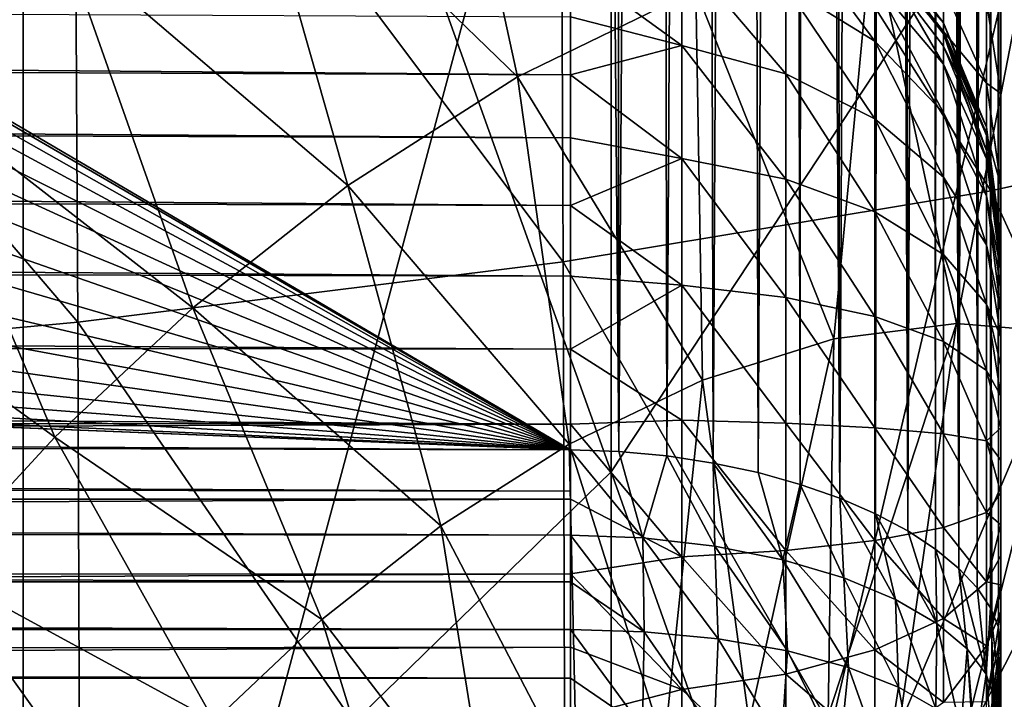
# Model space of a CAD drawing. Header units: metres. Extents: x -22 to 72, y -222 to 22.
# Tile 365 of 410: x 67.922 to 68.602, y 0.951 to 1.42. Entities that reach past the tile are written whole.
import ezdxf

# ---------------------------------------------------------------- set-up
doc = ezdxf.new("R2010")
doc.units = ezdxf.units.M
doc.layers.add('solid_509499_SW0002_01', color=7, linetype='CONTINUOUS')

msp = doc.modelspace()

# ---------------------------------------------------------------- linework, layer by layer
at = {"layer": 'solid_509499_SW0002_01'}
for points in [[(68.599998, 5.87431, 66.88163), (68.599998, 5.394902, 66.545944), (68.599998, -3.2108, 65.314484)], [(68.599998, 3.621717, 70.098663), (68.599998, 5.87431, 66.88163), (68.599998, -3.2108, 65.314484)], [(68.599998, 5.394902, 66.545944), (68.599998, 4.915507, 66.210266), (68.599998, -3.2108, 65.314484)], [(62.534492, 4.509452, 64.52166), (68.30262, 1.123014, 62.211899), (68.30262, 5.054944, 64.965065)], [(68.336067, 1.121883, 62.213749), (68.30262, 5.054944, 64.965065), (68.30262, 1.123014, 62.211899)], [(68.336067, 1.121883, 62.213749), (68.332268, 5.053859, 64.966415), (68.30262, 5.054944, 64.965065)], [(68.336067, 1.121883, 62.213749), (68.362122, 5.050897, 64.970154), (68.332268, 5.053859, 64.966415)], [(68.336067, 1.121883, 62.213749), (68.36911, 1.11879, 62.218777), (68.362122, 5.050897, 64.970154)], [(68.36911, 1.11879, 62.218777), (68.39209, 5.045963, 64.976448), (68.362122, 5.050897, 64.970154)], [(68.36911, 1.11879, 62.218777), (68.401283, 1.113857, 62.226974), (68.39209, 5.045963, 64.976448)], [(68.401283, 1.113857, 62.226974), (68.42205, 5.038548, 64.985252), (68.39209, 5.045963, 64.976448)], [(68.401283, 1.113857, 62.226974), (68.432167, 1.107256, 62.238308), (68.42205, 5.038548, 64.985252)], [(68.432167, 1.107256, 62.238308), (68.451752, 5.028651, 64.996948), (68.42205, 5.038548, 64.985252)], [(68.432167, 1.107256, 62.238308), (68.461388, 1.099069, 62.252628), (68.451752, 5.028651, 64.996948)], [(68.461388, 1.099069, 62.252628), (68.463127, 5.024108, 65.002335), (68.451752, 5.028651, 64.996948)], [(68.461388, 1.099069, 62.252628), (68.488571, 1.089526, 62.269833), (68.463127, 5.024108, 65.002335)], [(68.488571, 1.089526, 62.269833), (68.480377, 5.016242, 65.011543), (68.463127, 5.024108, 65.002335)], [(68.488571, 1.089526, 62.269833), (68.506874, 5.001193, 65.028419), (68.480377, 5.016242, 65.011543)], [(68.488571, 1.089526, 62.269833), (68.51339, 1.078756, 62.289711), (68.506874, 5.001193, 65.028419)], [(68.51339, 1.078756, 62.289711), (68.519173, 4.992923, 65.037781), (68.506874, 5.001193, 65.028419)], [(68.51339, 1.078756, 62.289711), (68.535553, 1.066936, 62.31205), (68.519173, 4.992923, 65.037781)], [(68.535553, 1.066936, 62.31205), (68.530655, 4.984185, 65.047554), (68.519173, 4.992923, 65.037781)], [(68.535553, 1.066936, 62.31205), (68.5513, 4.964935, 65.06823), (68.530655, 4.984185, 65.047554)], [(68.535553, 1.066936, 62.31205), (68.554779, 1.054329, 62.33667), (68.5513, 4.964935, 65.06823)], [(68.554779, 1.054329, 62.33667), (68.556358, 4.959379, 65.074142), (68.5513, 4.964935, 65.06823)], [(68.554779, 1.054329, 62.33667), (68.570831, 1.041082, 62.363232), (68.556358, 4.959379, 65.074142)], [(68.570831, 1.041082, 62.363232), (68.568581, 4.943958, 65.090393), (68.556358, 4.959379, 65.074142)], [(68.570831, 1.041082, 62.363232), (68.581154, 4.923459, 65.11145), (68.568581, 4.943958, 65.090393)], [(68.570831, 1.041082, 62.363232), (68.583496, 1.027603, 62.391499), (68.581154, 4.923459, 65.11145)], [(68.583496, 1.027603, 62.391499), (68.582237, 4.921351, 65.113594), (68.581154, 4.923459, 65.11145)], [(68.583496, 1.027603, 62.391499), (68.592094, 4.897453, 65.137497), (68.582237, 4.921351, 65.113594)], [(68.599998, 4.915507, 66.210266), (68.599998, 0.000595, 62.76881), (68.599998, -3.2108, 65.314484)], [(68.599998, 4.915507, 66.210266), (68.599998, 4.821172, 66.129623), (68.599998, 0.000595, 62.76881)], [(68.583496, 1.027603, 62.391499), (68.592636, 1.013904, 62.421055), (68.592094, 4.897453, 65.137497)], [(68.592636, 1.013904, 62.421055), (68.595398, 4.885719, 65.148895), (68.592094, 4.897453, 65.137497)], [(68.592636, 1.013904, 62.421055), (68.59816, 1.000411, 62.451752), (68.595398, 4.885719, 65.148895)], [(68.59816, 1.000411, 62.451752), (68.598038, 4.872335, 65.161568), (68.595398, 4.885719, 65.148895)], [(68.598038, 4.872335, 65.161568), (68.599998, 0.987415, 62.48317), (68.599998, 2.916912, 63.834217)], [(68.59816, 1.000411, 62.451752), (68.599998, 0.987415, 62.48317), (68.598038, 4.872335, 65.161568)], [(68.599998, 4.84641, 65.185265), (68.599998, 2.916912, 63.834217), (68.599998, 0.94282, 62.546856)], [(68.599998, 4.801815, 65.248955), (68.599998, 4.84641, 65.185265), (68.599998, 0.94282, 62.546856)], [(68.599998, 4.821172, 66.129623), (68.599998, 0.108633, 62.829872), (68.599998, 0.000595, 62.76881)], [(68.599998, 4.821172, 66.129623), (68.599998, 4.742628, 66.030205), (68.599998, 0.108633, 62.829872)], [(68.599998, 4.801815, 65.248955), (68.599998, 0.94282, 62.546856), (68.599998, 0.898234, 62.610531)], [(68.599998, 4.757229, 65.31263), (68.599998, 4.801815, 65.248955), (68.599998, 0.898234, 62.610531)], [(68.599998, 4.757229, 65.31263), (68.599998, 0.898234, 62.610531), (68.599998, 0.81759, 62.704868)], [(68.599998, 4.696169, 65.42067), (68.599998, 4.757229, 65.31263), (68.599998, 0.81759, 62.704868)], [(68.599998, 4.742628, 66.030205), (68.599998, 0.228916, 62.869675), (68.599998, 0.108633, 62.829872)], [(68.599998, 4.742628, 66.030205), (68.599998, 4.684729, 65.916512), (68.599998, 0.228916, 62.869675)], [(68.599998, 4.696169, 65.42067), (68.599998, 0.81759, 62.704868), (68.599998, 0.718169, 62.783409)], [(68.599998, 4.656365, 65.540947), (68.599998, 4.696169, 65.42067), (68.599998, 0.718169, 62.783409)], [(68.599998, 4.684729, 65.916512), (68.599998, 0.355553, 62.885201), (68.599998, 0.228916, 62.869675)], [(68.599998, 4.684729, 65.916512), (68.599998, 4.65046, 65.79422), (68.599998, 0.355553, 62.885201)], [(68.599998, 4.640839, 65.667587), (68.599998, 4.656365, 65.540947), (68.599998, 0.718169, 62.783409)], [(68.599998, 4.65046, 65.79422), (68.599998, 0.482189, 62.87558), (68.599998, 0.355553, 62.885201)], [(68.599998, 4.65046, 65.79422), (68.599998, 4.640839, 65.667587), (68.599998, 0.482189, 62.87558)], [(68.599998, 4.640839, 65.667587), (68.599998, 0.604478, 62.841312), (68.599998, 0.482189, 62.87558)], [(68.599998, 4.640839, 65.667587), (68.599998, 0.718169, 62.783409), (68.599998, 0.604478, 62.841312)], [(62.534492, 4.509452, 64.52166), (62.784794, 4.333081, 64.400826), (68.30262, 1.123014, 62.211899)], [(62.784794, 4.333081, 64.400826), (62.999043, 4.126524, 64.258476), (68.30262, 1.123014, 62.211899)], [(62.999043, 4.126524, 64.258476), (63.171059, 3.89571, 64.098694), (68.30262, 1.123014, 62.211899)], [(63.171059, 3.89571, 64.098694), (63.29726, 3.645509, 63.924843), (68.30262, 1.123014, 62.211899)], [(63.29726, 3.645509, 63.924843), (63.374142, 3.38277, 63.741692), (68.30262, 1.123014, 62.211899)], [(68.58989, 1.432392, 73.359978), (68.599998, 3.621717, 70.098663), (68.599998, 1.369134, 73.315689)], [(68.599998, 3.621717, 70.098663), (68.599998, -3.2108, 65.314484), (68.599998, -5.463383, 68.531509)], [(68.599998, 1.369134, 73.315689), (68.599998, 3.621717, 70.098663), (68.599998, -5.463383, 68.531509)], [(63.374142, 3.38277, 63.741692), (63.400002, 3.113519, 63.553432), (68.30262, 1.123014, 62.211899)], [(53.5, 3.181653, 88.757576), (53.5, 1.308149, 88.959213), (68.895454, 1.934876, 88.910675)], [(63.400002, 3.113519, 63.553432), (63.374142, 2.844527, 63.364807), (68.30262, 1.123014, 62.211899)], [(68.599998, 2.916912, 63.834217), (68.599998, 0.987415, 62.48317), (68.599998, 0.94282, 62.546856)], [(63.374142, 2.844527, 63.364807), (63.29726, 2.582557, 63.180557), (68.30262, 1.123014, 62.211899)], [(63.29726, 2.582557, 63.180557), (63.171059, 2.33362, 63.004906), (68.30262, 1.123014, 62.211899)], [(67.92469, 2.24157, 85.229965), (68.330727, 2.56123, 84.694359), (68.330727, 1.107767, 84.853317)], [(68.330727, 1.107767, 84.853317), (68.330727, 2.56123, 84.694359), (68.67218, 1.625221, 84.275864)], [(53.5, 2.455286, 47.144028), (68.893753, 2.459052, 47.14447), (68.894379, 0.579767, 47.008003)], [(53.5, 0.575886, 47.007896), (53.5, 2.455286, 47.144028), (68.894379, 0.579767, 47.008003)], [(63.171059, 2.33362, 63.004906), (62.999043, 2.104528, 62.842659), (68.30262, 1.123014, 62.211899)], [(67.460587, 1.836787, 85.710472), (67.92469, 2.24157, 85.229965), (67.92469, 0.712452, 85.36055)], [(67.92469, 0.712452, 85.36055), (67.92469, 2.24157, 85.229965), (68.330727, 1.107767, 84.853317)], [(62.999043, 2.104528, 62.842659), (62.784794, 1.900115, 62.697247), (68.30262, 1.123014, 62.211899)], [(68.59095, 1.855753, 57.732529), (68.840973, 1.948417, 57.40324), (68.842651, 1.35724, 57.269413)], [(53.5, 1.308149, 88.959213), (68.894646, 0.115882, 88.99968), (68.895454, 1.934876, 88.910675)], [(62.784794, 1.900115, 62.697247), (62.534492, 1.72625, 62.572838), (68.30262, 1.123014, 62.211899)], [(67.92469, 1.852451, 50.946541), (67.460587, 1.898919, 50.518757), (67.460587, 0.295548, 50.418407)], [(67.92469, 0.288315, 50.848644), (67.92469, 1.852451, 50.946541), (67.460587, 0.295548, 50.418407)], [(68.330727, 1.800023, 51.429176), (67.92469, 1.852451, 50.946541), (67.92469, 0.288315, 50.848644)], [(68.295227, 1.773554, 58.024624), (68.59095, 1.855753, 57.732529), (68.592987, 1.301982, 57.607265)], [(68.592987, 1.301982, 57.607265), (68.59095, 1.855753, 57.732529), (68.842651, 1.35724, 57.269413)], [(67.460587, 0.231203, 85.803963), (67.460587, 1.836787, 85.710472), (67.92469, 0.712452, 85.36055)], [(68.330727, 0.280156, 51.334053), (68.330727, 1.800023, 51.429176), (67.92469, 0.288315, 50.848644)], [(68.67218, 1.742477, 51.958942), (68.330727, 1.800023, 51.429176), (68.330727, 0.280156, 51.334053)], [(67.959694, 1.703462, 58.273697), (68.295227, 1.773554, 58.024624), (68.297585, 1.252953, 57.907032)], [(68.297585, 1.252953, 57.907032), (68.295227, 1.773554, 58.024624), (68.592987, 1.301982, 57.607265)], [(68.67218, 0.271199, 51.866859), (68.67218, 1.742477, 51.958942), (68.330727, 0.280156, 51.334053)], [(62.534492, 1.72625, 62.572838), (62.253242, 1.586474, 62.47197), (68.30262, 1.123014, 62.211899)], [(67.591064, 1.646874, 58.474789), (67.959694, 1.703462, 58.273697), (67.962334, 1.211131, 58.162743)], [(67.962334, 1.211131, 58.162743), (67.959694, 1.703462, 58.273697), (68.297585, 1.252953, 57.907032)], [(67.593925, 1.177349, 58.369286), (67.591064, 1.646874, 58.474789), (67.962334, 1.211131, 58.162743)], [(68.074638, 1.566145, 77.089859), (68.26609, 1.380612, 77.30806), (68.207642, 1.649639, 77.178986)], [(68.389183, 1.440905, 77.408134), (68.207642, 1.649639, 77.178986), (68.26609, 1.380612, 77.30806)], [(68.330727, 1.107767, 84.853317), (68.67218, 1.625221, 84.275864), (68.67218, 0.145148, 84.356163)], [(62.253242, 1.586474, 62.47197), (61.949062, 1.484791, 62.39753), (68.30262, 1.123014, 62.211899)], [(68.074638, 1.566145, 77.089859), (67.952904, 1.473074, 77.023064), (68.148911, 1.305628, 77.230103)], [(68.074638, 1.566145, 77.089859), (68.148911, 1.305628, 77.230103), (68.26609, 1.380612, 77.30806)], [(67.952904, 1.473074, 77.023064), (67.799927, 1.555569, 76.908577), (67.843643, 1.375187, 76.975143)], [(68.624962, 1.497868, 77.662529), (68.511009, 1.481066, 77.527603), (68.569244, 1.210172, 77.744415)], [(68.624962, 1.497868, 77.662529), (68.569244, 1.210172, 77.744415), (68.645111, 1.204098, 77.855675)], [(61.949062, 1.484791, 62.39753), (61.628456, 1.423336, 62.351082), (68.30262, 1.123014, 62.211899)], [(68.451309, 1.488851, 74.021362), (68.512947, 1.445611, 74.001144), (68.512947, 1.405241, 74.067902)], [(68.451309, 1.443227, 74.096802), (68.451309, 1.488851, 74.021362), (68.512947, 1.405241, 74.067902)], [(68.30262, 1.382102, 74.213509), (55.599979, 1.433463, 74.31295), (55.599979, 1.481276, 74.276306)], [(68.30262, 1.422238, 74.180504), (68.30262, 1.382102, 74.213509), (55.599979, 1.481276, 74.276306)], [(68.511009, 1.481066, 77.527603), (68.389183, 1.440905, 77.408134), (68.484474, 1.199611, 77.640549)], [(68.511009, 1.481066, 77.527603), (68.484474, 1.199611, 77.640549), (68.569244, 1.210172, 77.744415)], [(68.512947, 1.480115, 73.849892), (68.560204, 1.418115, 73.849197), (68.560204, 1.4105, 73.913574)], [(68.512947, 1.480115, 73.849892), (68.512947, 1.472688, 73.772232), (68.560204, 1.418115, 73.849197)], [(68.512947, 1.470951, 73.927361), (68.512947, 1.480115, 73.849892), (68.560204, 1.4105, 73.913574)], [(67.952904, 1.473074, 77.023064), (67.843643, 1.375187, 76.975143), (68.041862, 1.221092, 77.173759)], [(67.952904, 1.473074, 77.023064), (68.041862, 1.221092, 77.173759), (68.148911, 1.305628, 77.230103)], [(68.512947, 1.472688, 73.772232), (68.560204, 1.411944, 73.784668), (68.560204, 1.418115, 73.849197)], [(68.513054, 1.463779, 73.684982), (68.560204, 1.411944, 73.784668), (68.512947, 1.472688, 73.772232)], [(68.512947, 1.470951, 73.927361), (68.560204, 1.4105, 73.913574), (68.560204, 1.389444, 73.974884)], [(68.512947, 1.445611, 74.001144), (68.512947, 1.470951, 73.927361), (68.560204, 1.389444, 73.974884)], [(68.560242, 1.412116, 73.584892), (68.513054, 1.472789, 73.597466), (68.560242, 1.442408, 73.488998)], [(68.513054, 1.463779, 73.684982), (68.513054, 1.472789, 73.597466), (68.560242, 1.412116, 73.584892)], [(68.379448, 1.402329, 74.183876), (68.30262, 1.458354, 74.143135), (68.379448, 1.467292, 74.115112)], [(68.379448, 1.467292, 74.115112), (68.451309, 1.443227, 74.096802), (68.451309, 1.382681, 74.160889)], [(68.379448, 1.402329, 74.183876), (68.379448, 1.467292, 74.115112), (68.451309, 1.382681, 74.160889)], [(68.560242, 1.401818, 73.684929), (68.560204, 1.411944, 73.784668), (68.513054, 1.463779, 73.684982)], [(68.560242, 1.401818, 73.684929), (68.513054, 1.463779, 73.684982), (68.560242, 1.412116, 73.584892)], [(68.379448, 1.402329, 74.183876), (68.30262, 1.422238, 74.180504), (68.30262, 1.458354, 74.143135)], [(68.451309, 1.443227, 74.096802), (68.512947, 1.405241, 74.067902), (68.512947, 1.351666, 74.124603)], [(68.451309, 1.382681, 74.160889), (68.451309, 1.443227, 74.096802), (68.512947, 1.351666, 74.124603)], [(68.512947, 1.445611, 74.001144), (68.560204, 1.389444, 73.974884), (68.560204, 1.355897, 74.03035)], [(68.512947, 1.405241, 74.067902), (68.512947, 1.445611, 74.001144), (68.560204, 1.355897, 74.03035)], [(68.58989, 1.376291, 73.460449), (68.560242, 1.442408, 73.488998), (68.58989, 1.432392, 73.359978)], [(68.560242, 1.412116, 73.584892), (68.560242, 1.442408, 73.488998), (68.58989, 1.376291, 73.460449)], [(68.389183, 1.440905, 77.408134), (68.26609, 1.380612, 77.30806), (68.393761, 1.17113, 77.548935)], [(68.389183, 1.440905, 77.408134), (68.393761, 1.17113, 77.548935), (68.484474, 1.199611, 77.640549)], [(68.30262, 1.338466, 74.24173), (55.599979, 1.381964, 74.344345), (55.599979, 1.433463, 74.31295)], [(68.30262, 1.382102, 74.213509), (68.30262, 1.338466, 74.24173), (55.599979, 1.433463, 74.31295)], [(68.58989, 1.376291, 73.460449), (68.58989, 1.432392, 73.359978), (68.599998, 1.369134, 73.315689)], [(61.628456, 1.423336, 62.351082), (61.299999, 1.403815, 62.333916), (68.30262, 1.123014, 62.211899)], [(68.379448, 1.402329, 74.183876), (68.30262, 1.382102, 74.213509), (68.30262, 1.422238, 74.180504)], [(68.560204, 1.418115, 73.849197), (68.58989, 1.346032, 73.848389), (68.58989, 1.340219, 73.897537)], [(68.560204, 1.418115, 73.849197), (68.560204, 1.411944, 73.784668), (68.58989, 1.346032, 73.848389)], [(68.560204, 1.4105, 73.913574), (68.560204, 1.418115, 73.849197), (68.58989, 1.340219, 73.897537)], [(68.560204, 1.411944, 73.784668), (68.58989, 1.341321, 73.799126), (68.58989, 1.346032, 73.848389)], [(68.58989, 1.329799, 73.68486), (68.58989, 1.341321, 73.799126), (68.560204, 1.411944, 73.784668)], [(68.58989, 1.329799, 73.68486), (68.560204, 1.411944, 73.784668), (68.560242, 1.401818, 73.684929)], [(68.560204, 1.4105, 73.913574), (68.58989, 1.340219, 73.897537), (68.58989, 1.324142, 73.944351)], [(68.560204, 1.389444, 73.974884), (68.560204, 1.4105, 73.913574), (68.58989, 1.324142, 73.944351)], [(68.58989, 1.341594, 73.570282), (68.560242, 1.412116, 73.584892), (68.58989, 1.376291, 73.460449)], [(68.560242, 1.401818, 73.684929), (68.560242, 1.412116, 73.584892), (68.58989, 1.341594, 73.570282)], [(61.299999, 1.403815, 62.333916), (55.599979, 1.186597, 62.12109), (68.30262, 1.123014, 62.211899)], [(68.379448, 1.324294, 74.237343), (68.30262, 1.382102, 74.213509), (68.379448, 1.402329, 74.183876)], [(68.379448, 1.402329, 74.183876), (68.451309, 1.382681, 74.160889), (68.451309, 1.309951, 74.210724)], [(68.379448, 1.324294, 74.237343), (68.379448, 1.402329, 74.183876), (68.451309, 1.309951, 74.210724)], [(68.512947, 1.405241, 74.067902), (68.560204, 1.355897, 74.03035), (68.560204, 1.311379, 74.077477)], [(68.512947, 1.351666, 74.124603), (68.512947, 1.405241, 74.067902), (68.560204, 1.311379, 74.077477)], [(68.58989, 1.329799, 73.68486), (68.560242, 1.401818, 73.684929), (68.58989, 1.341594, 73.570282)], [(68.560204, 1.389444, 73.974884), (68.58989, 1.324142, 73.944351), (68.58989, 1.29853, 73.986702)], [(68.560204, 1.355897, 74.03035), (68.560204, 1.389444, 73.974884), (68.58989, 1.29853, 73.986702)], [(68.30262, 1.291901, 74.264793), (55.599979, 1.327353, 74.370117), (55.599979, 1.381964, 74.344345)], [(68.30262, 1.338466, 74.24173), (68.30262, 1.291901, 74.264793), (55.599979, 1.381964, 74.344345)], [(68.26609, 1.380612, 77.30806), (68.148911, 1.305628, 77.230103), (68.301636, 1.126882, 77.472359)], [(68.26609, 1.380612, 77.30806), (68.301636, 1.126882, 77.472359), (68.393761, 1.17113, 77.548935)], [(68.379448, 1.324294, 74.237343), (68.30262, 1.338466, 74.24173), (68.30262, 1.382102, 74.213509)], [(68.451309, 1.382681, 74.160889), (68.512947, 1.351666, 74.124603), (68.512947, 1.287311, 74.168701)], [(68.451309, 1.309951, 74.210724), (68.451309, 1.382681, 74.160889), (68.512947, 1.287311, 74.168701)], [(67.843643, 1.375187, 76.975143), (67.747589, 1.276507, 76.942551), (67.946388, 1.131711, 77.135361)], [(67.843643, 1.375187, 76.975143), (67.946388, 1.131711, 77.135361), (68.041862, 1.221092, 77.173759)], [(68.58989, 1.376291, 73.460449), (68.599998, 1.369134, 73.315689), (68.599998, 1.306093, 73.428238)], [(68.58989, 1.376291, 73.460449), (68.599998, 1.306093, 73.428238), (68.599998, 1.305409, 73.42981)], [(68.58989, 1.341594, 73.570282), (68.58989, 1.376291, 73.460449), (68.599998, 1.305409, 73.42981)], [(68.599998, 1.369134, 73.315689), (68.599998, -5.463383, 68.531509), (68.599998, -5.548642, 68.630241)], [(68.599998, 1.306093, 73.428238), (68.599998, 1.369134, 73.315689), (68.599998, -5.548642, 68.630241)], [(68.560204, 1.355897, 74.03035), (68.58989, 1.29853, 73.986702), (68.58989, 1.264541, 74.022675)], [(68.560204, 1.311379, 74.077477), (68.560204, 1.355897, 74.03035), (68.58989, 1.264541, 74.022675)], [(68.592987, 1.301982, 57.607265), (68.842651, 1.35724, 57.269413), (68.84388, 0.754414, 57.203293)], [(68.512947, 1.351666, 74.124603), (68.560204, 1.311379, 74.077477), (68.560204, 1.257903, 74.114113)], [(68.512947, 1.287311, 74.168701), (68.512947, 1.351666, 74.124603), (68.560204, 1.257903, 74.114113)], [(68.58989, 1.346032, 73.848389), (68.599998, 1.268601, 73.837471), (68.599998, 1.268131, 73.860435)], [(68.58989, 1.346032, 73.848389), (68.58989, 1.341321, 73.799126), (68.599998, 1.268601, 73.837471)], [(68.58989, 1.340219, 73.897537), (68.58989, 1.346032, 73.848389), (68.599998, 1.268131, 73.860435)], [(68.58989, 1.341594, 73.570282), (68.599998, 1.305409, 73.42981), (68.599998, 1.26598, 73.554619)], [(68.58989, 1.329799, 73.68486), (68.58989, 1.341594, 73.570282), (68.599998, 1.26598, 73.554619)], [(68.58989, 1.329799, 73.68486), (68.599998, 1.252579, 73.684814), (68.58989, 1.341321, 73.799126)], [(68.58989, 1.341321, 73.799126), (68.599998, 1.252579, 73.684814), (68.599998, 1.265665, 73.814606)], [(68.58989, 1.341321, 73.799126), (68.599998, 1.265665, 73.814606), (68.599998, 1.268601, 73.837471)], [(68.58989, 1.340219, 73.897537), (68.599998, 1.268131, 73.860435), (68.599998, 1.264306, 73.882988)], [(68.58989, 1.340219, 73.897537), (68.599998, 1.264306, 73.882988), (68.599998, 1.257247, 73.904655)], [(68.58989, 1.324142, 73.944351), (68.58989, 1.340219, 73.897537), (68.599998, 1.257247, 73.904655)], [(68.379448, 1.324294, 74.237343), (68.30262, 1.291901, 74.264793), (68.30262, 1.338466, 74.24173)], [(68.30262, 1.243011, 74.28241), (55.599979, 1.270481, 74.38987), (55.599979, 1.327353, 74.370117)], [(68.30262, 1.291901, 74.264793), (68.30262, 1.243011, 74.28241), (55.599979, 1.327353, 74.370117)], [(68.58989, 1.329799, 73.68486), (68.599998, 1.26598, 73.554619), (68.599998, 1.252579, 73.684814)], [(68.379448, 1.236716, 74.273102), (68.30262, 1.291901, 74.264793), (68.379448, 1.324294, 74.237343)], [(68.379448, 1.324294, 74.237343), (68.451309, 1.309951, 74.210724), (68.451309, 1.228328, 74.244049)], [(68.379448, 1.236716, 74.273102), (68.379448, 1.324294, 74.237343), (68.451309, 1.228328, 74.244049)], [(68.58989, 1.324142, 73.944351), (68.599998, 1.257247, 73.904655), (68.599998, 1.247134, 73.924995)], [(68.58989, 1.29853, 73.986702), (68.58989, 1.324142, 73.944351), (68.599998, 1.247134, 73.924995)], [(53.5, 1.308149, 88.959213), (53.5, -0.575886, 88.992104), (68.894646, 0.115882, 88.99968)], [(68.451309, 1.309951, 74.210724), (68.512947, 1.287311, 74.168701), (68.512947, 1.215087, 74.198189)], [(68.451309, 1.228328, 74.244049), (68.451309, 1.309951, 74.210724), (68.512947, 1.215087, 74.198189)], [(68.560204, 1.311379, 74.077477), (68.58989, 1.264541, 74.022675), (68.58989, 1.223713, 74.050652)], [(68.560204, 1.257903, 74.114113), (68.560204, 1.311379, 74.077477), (68.58989, 1.223713, 74.050652)], [(68.599998, 1.305409, 73.42981), (68.599998, 1.306093, 73.428238), (68.599998, -5.548642, 68.630241)], [(68.148911, 1.305628, 77.230103), (68.041862, 1.221092, 77.173759), (68.213074, 1.070557, 77.412689)], [(68.148911, 1.305628, 77.230103), (68.213074, 1.070557, 77.412689), (68.301636, 1.126882, 77.472359)], [(68.297585, 1.252953, 57.907032), (68.592987, 1.301982, 57.607265), (68.594475, 0.737326, 57.545399)], [(68.594475, 0.737326, 57.545399), (68.592987, 1.301982, 57.607265), (68.84388, 0.754414, 57.203293)], [(68.599998, 1.305409, 73.42981), (68.599998, -5.548642, 68.630241), (68.599998, -5.6524, 68.710022)], [(68.599998, 1.26598, 73.554619), (68.599998, 1.305409, 73.42981), (68.599998, -5.6524, 68.710022)], [(68.58989, 1.29853, 73.986702), (68.599998, 1.247134, 73.924995), (68.599998, 1.234194, 73.943604)], [(68.58989, 1.29853, 73.986702), (68.599998, 1.234194, 73.943604), (68.599998, 1.218702, 73.960121)], [(68.58989, 1.264541, 74.022675), (68.58989, 1.29853, 73.986702), (68.599998, 1.218702, 73.960121)], [(68.379448, 1.236716, 74.273102), (68.30262, 1.243011, 74.28241), (68.30262, 1.291901, 74.264793)], [(68.512947, 1.287311, 74.168701), (68.560204, 1.257903, 74.114113), (68.560204, 1.197888, 74.138618)], [(68.512947, 1.215087, 74.198189), (68.512947, 1.287311, 74.168701), (68.560204, 1.197888, 74.138618)], [(67.747589, 1.276507, 76.942551), (67.862709, 1.040963, 77.111404), (67.946388, 1.131711, 77.135361)], [(68.30262, 1.192433, 74.294334), (55.599979, 1.211682, 74.403503), (55.599979, 1.270481, 74.38987)], [(68.30262, 1.243011, 74.28241), (68.30262, 1.192433, 74.294334), (55.599979, 1.270481, 74.38987)], [(68.599998, 1.268601, 73.837471), (68.599998, -5.91747, 68.803894), (68.599998, -5.343928, 69.208969)], [(68.599998, 0.69167, 73.435143), (68.599998, 1.268601, 73.837471), (68.599998, -5.343928, 69.208969)], [(68.599998, 1.268601, 73.837471), (68.599998, 1.265665, 73.814606), (68.599998, -5.91747, 68.803894)], [(68.599998, 0.790407, 73.520401), (68.599998, 1.268131, 73.860435), (68.599998, 1.268601, 73.837471)], [(68.599998, 0.69167, 73.435143), (68.599998, 0.790407, 73.520401), (68.599998, 1.268601, 73.837471)], [(68.599998, 0.870185, 73.624161), (68.599998, 1.264306, 73.882988), (68.599998, 1.268131, 73.860435)], [(68.599998, 0.790407, 73.520401), (68.599998, 0.870185, 73.624161), (68.599998, 1.268131, 73.860435)], [(68.599998, 1.26598, 73.554619), (68.599998, -5.6524, 68.710022), (68.599998, -5.770139, 68.767189)], [(68.599998, 1.252579, 73.684814), (68.599998, 1.26598, 73.554619), (68.599998, -5.770139, 68.767189)], [(68.599998, 1.265665, 73.814606), (68.599998, -5.896826, 68.799377), (68.599998, -5.91747, 68.803894)], [(68.599998, 1.265665, 73.814606), (68.599998, 1.252579, 73.684814), (68.599998, -5.896826, 68.799377)], [(68.58989, 1.264541, 74.022675), (68.599998, 1.218702, 73.960121), (68.599998, 1.200966, 73.97422)], [(68.58989, 1.223713, 74.050652), (68.58989, 1.264541, 74.022675), (68.599998, 1.200966, 73.97422)], [(68.599998, 0.870185, 73.624161), (68.599998, 1.257247, 73.904655), (68.599998, 1.264306, 73.882988)], [(67.962334, 1.211131, 58.162743), (68.297585, 1.252953, 57.907032), (68.299309, 0.722161, 57.848999)], [(68.299309, 0.722161, 57.848999), (68.297585, 1.252953, 57.907032), (68.594475, 0.737326, 57.545399)], [(68.560204, 1.257903, 74.114113), (68.58989, 1.223713, 74.050652), (68.58989, 1.177891, 74.069359)], [(68.560204, 1.197888, 74.138618), (68.560204, 1.257903, 74.114113), (68.58989, 1.177891, 74.069359)], [(68.599998, 0.927355, 73.741898), (68.599998, 1.247134, 73.924995), (68.599998, 1.257247, 73.904655)], [(68.599998, 0.870185, 73.624161), (68.599998, 0.927355, 73.741898), (68.599998, 1.257247, 73.904655)], [(68.599998, 1.252579, 73.684814), (68.599998, -5.771754, 68.767776), (68.599998, -5.896826, 68.799377)], [(68.599998, 1.252579, 73.684814), (68.599998, -5.770139, 68.767189), (68.599998, -5.771754, 68.767776)], [(68.599998, 0.927355, 73.741898), (68.599998, 1.234194, 73.943604), (68.599998, 1.247134, 73.924995)], [(68.379448, 1.236716, 74.273102), (68.30262, 1.192433, 74.294334), (68.30262, 1.243011, 74.28241)], [(68.379448, 1.143558, 74.289528), (68.30262, 1.192433, 74.294334), (68.379448, 1.236716, 74.273102)], [(68.379448, 1.236716, 74.273102), (68.451309, 1.228328, 74.244049), (68.451309, 1.141503, 74.259354)], [(68.379448, 1.143558, 74.289528), (68.379448, 1.236716, 74.273102), (68.451309, 1.141503, 74.259354)], [(68.599998, 0.927943, 73.743515), (68.599998, 1.218702, 73.960121), (68.599998, 1.234194, 73.943604)], [(68.599998, 0.927355, 73.741898), (68.599998, 0.927943, 73.743515), (68.599998, 1.234194, 73.943604)], [(68.451309, 1.228328, 74.244049), (68.512947, 1.215087, 74.198189), (68.512947, 1.13826, 74.211731)], [(68.451309, 1.141503, 74.259354), (68.451309, 1.228328, 74.244049), (68.512947, 1.13826, 74.211731)], [(68.041862, 1.221092, 77.173759), (67.946388, 1.131711, 77.135361), (68.131004, 1.005692, 77.369606)], [(68.041862, 1.221092, 77.173759), (68.131004, 1.005692, 77.369606), (68.213074, 1.070557, 77.412689)], [(68.58989, 1.223713, 74.050652), (68.599998, 1.200966, 73.97422), (68.599998, 1.181354, 73.985603)], [(68.58989, 1.223713, 74.050652), (68.599998, 1.181354, 73.985603), (68.599998, 1.160304, 73.994003)], [(68.58989, 1.177891, 74.069359), (68.58989, 1.223713, 74.050652), (68.599998, 1.160304, 73.994003)], [(68.599998, 0.959541, 73.868584), (68.599998, 1.200966, 73.97422), (68.599998, 1.218702, 73.960121)], [(68.599998, 0.927943, 73.743515), (68.599998, 0.959541, 73.868584), (68.599998, 1.218702, 73.960121)], [(68.30262, 1.140825, 74.300423), (55.599979, 1.151766, 74.410805), (55.599979, 1.211682, 74.403503)], [(68.30262, 1.192433, 74.294334), (68.30262, 1.140825, 74.300423), (55.599979, 1.211682, 74.403503)], [(67.593925, 1.177349, 58.369286), (67.962334, 1.211131, 58.162743), (67.964256, 0.709222, 58.10804)], [(67.964256, 0.709222, 58.10804), (67.962334, 1.211131, 58.162743), (68.299309, 0.722161, 57.848999)], [(68.512947, 1.215087, 74.198189), (68.560204, 1.197888, 74.138618), (68.560204, 1.134048, 74.149872)], [(68.512947, 1.13826, 74.211731), (68.512947, 1.215087, 74.198189), (68.560204, 1.134048, 74.149872)], [(68.569244, 1.210172, 77.744415), (68.480629, 0.939147, 77.850548), (68.529755, 0.932006, 77.92836)], [(68.569244, 1.210172, 77.744415), (68.484474, 1.199611, 77.640549), (68.480629, 0.939147, 77.850548)], [(68.645111, 1.204098, 77.855675), (68.569244, 1.210172, 77.744415), (68.529755, 0.932006, 77.92836)], [(68.645111, 1.204098, 77.855675), (68.529755, 0.932006, 77.92836), (68.57196, 0.914554, 78.009552)], [(68.70948, 1.183276, 77.969292), (68.645111, 1.204098, 77.855675), (68.57196, 0.914554, 78.009552)], [(68.484474, 1.199611, 77.640549), (68.393761, 1.17113, 77.548935), (68.425957, 0.934837, 77.778923)], [(68.484474, 1.199611, 77.640549), (68.425957, 0.934837, 77.778923), (68.480629, 0.939147, 77.850548)], [(68.560204, 1.197888, 74.138618), (68.58989, 1.177891, 74.069359), (68.58989, 1.129151, 74.07795)], [(68.560204, 1.134048, 74.149872), (68.560204, 1.197888, 74.138618), (68.58989, 1.129151, 74.07795)], [(68.599998, 0.959541, 73.868584), (68.599998, 1.181354, 73.985603), (68.599998, 1.200966, 73.97422)], [(68.379448, 1.143558, 74.289528), (68.30262, 1.140825, 74.300423), (68.30262, 1.192433, 74.294334)], [(55.599979, 1.151749, 62.099491), (68.30262, 1.123014, 62.211899), (55.599979, 1.186597, 62.12109)], [(67.596001, 0.698767, 58.317348), (67.593925, 1.177349, 58.369286), (67.964256, 0.709222, 58.10804)], [(68.70948, 1.183276, 77.969292), (68.57196, 0.914554, 78.009552), (68.606987, 0.88832, 78.092339)], [(68.58989, 1.177891, 74.069359), (68.599998, 1.160304, 73.994003), (68.599998, 1.138299, 73.999252)], [(68.58989, 1.129151, 74.07795), (68.58989, 1.177891, 74.069359), (68.599998, 1.138299, 73.999252)], [(68.599998, 0.959541, 73.868584), (68.599998, 1.160304, 73.994003), (68.599998, 1.181354, 73.985603)], [(68.393761, 1.17113, 77.548935), (68.301636, 1.126882, 77.472359), (68.36731, 0.918257, 77.716202)], [(68.393761, 1.17113, 77.548935), (68.36731, 0.918257, 77.716202), (68.425957, 0.934837, 77.778923)], [(68.599998, 0.959541, 73.868584), (68.599998, 1.138299, 73.999252), (68.599998, 1.160304, 73.994003)], [(68.30262, 1.140825, 74.300423), (55.599979, 1.091567, 74.41169), (55.599979, 1.151766, 74.410805)], [(68.302597, 1.094445, 62.194561), (68.30262, 1.123014, 62.211899), (55.599979, 1.151749, 62.099491)], [(68.302597, 1.094445, 62.194561), (55.599979, 1.151749, 62.099491), (55.599979, 1.114527, 62.081848)], [(68.379448, 1.049032, 74.285881), (68.30262, 1.140825, 74.300423), (68.379448, 1.143558, 74.289528)], [(68.379448, 1.143558, 74.289528), (68.451309, 1.141503, 74.259354), (68.451309, 1.053405, 74.255959)], [(68.379448, 1.049032, 74.285881), (68.379448, 1.143558, 74.289528), (68.451309, 1.053405, 74.255959)], [(68.30262, 1.140825, 74.300423), (68.30262, 1.08886, 74.300598), (55.599979, 1.091567, 74.41169)], [(68.379448, 1.049032, 74.285881), (68.30262, 1.08886, 74.300598), (68.30262, 1.140825, 74.300423)], [(68.451309, 1.141503, 74.259354), (68.512947, 1.13826, 74.211731), (68.512947, 1.060306, 74.208725)], [(68.451309, 1.053405, 74.255959), (68.451309, 1.141503, 74.259354), (68.512947, 1.060306, 74.208725)], [(68.512947, 1.13826, 74.211731), (68.560204, 1.134048, 74.149872), (68.560204, 1.069271, 74.147377)], [(68.512947, 1.060306, 74.208725), (68.512947, 1.13826, 74.211731), (68.560204, 1.069271, 74.147377)], [(68.58989, 1.129151, 74.07795), (68.599998, 1.138299, 73.999252), (68.599998, 1.11581, 74.001244)], [(68.599998, 0.964055, 73.889229), (68.599998, 1.11581, 74.001244), (68.599998, 1.138299, 73.999252)], [(68.599998, 0.959541, 73.868584), (68.599998, 0.964055, 73.889229), (68.599998, 1.138299, 73.999252)], [(67.946388, 1.131711, 77.135361), (67.862709, 1.040963, 77.111404), (68.056488, 0.935582, 77.340538)], [(67.946388, 1.131711, 77.135361), (68.056488, 0.935582, 77.340538), (68.131004, 1.005692, 77.369606)], [(68.560204, 1.134048, 74.149872), (68.58989, 1.129151, 74.07795), (68.58989, 1.079695, 74.076042)], [(68.560204, 1.069271, 74.147377), (68.560204, 1.134048, 74.149872), (68.58989, 1.079695, 74.076042)], [(68.58989, 1.129151, 74.07795), (68.599998, 1.11581, 74.001244), (68.599998, 1.093268, 73.999962)], [(68.58989, 1.079695, 74.076042), (68.58989, 1.129151, 74.07795), (68.599998, 1.093268, 73.999962)], [(68.301636, 1.126882, 77.472359), (68.213074, 1.070557, 77.412689), (68.307098, 0.890443, 77.663918)], [(68.301636, 1.126882, 77.472359), (68.307098, 0.890443, 77.663918), (68.36731, 0.918257, 77.716202)], [(68.302605, 1.064147, 62.18121), (68.30262, 1.123014, 62.211899), (68.302597, 1.094445, 62.194561)], [(68.352676, 1.062142, 62.185497), (68.30262, 1.123014, 62.211899), (68.302605, 1.064147, 62.18121)], [(68.352676, 1.062142, 62.185497), (68.336067, 1.121883, 62.213749), (68.30262, 1.123014, 62.211899)], [(68.352676, 1.062142, 62.185497), (68.36911, 1.11879, 62.218777), (68.336067, 1.121883, 62.213749)], [(68.352676, 1.062142, 62.185497), (68.402321, 1.056422, 62.197796), (68.36911, 1.11879, 62.218777)], [(68.402321, 1.056422, 62.197796), (68.401283, 1.113857, 62.226974), (68.36911, 1.11879, 62.218777)], [(68.599998, 0.971529, 73.909523), (68.599998, 1.093268, 73.999962), (68.599998, 1.11581, 74.001244)], [(68.599998, 0.964055, 73.889229), (68.599998, 0.971529, 73.909523), (68.599998, 1.11581, 74.001244)], [(68.302605, 1.064147, 62.18121), (55.599979, 1.114527, 62.081848), (55.599979, 1.075621, 62.068512)], [(68.302605, 1.064147, 62.18121), (68.302597, 1.094445, 62.194561), (55.599979, 1.114527, 62.081848)], [(68.449249, 1.047073, 62.218018), (68.432167, 1.107256, 62.238308), (68.401283, 1.113857, 62.226974)], [(68.402321, 1.056422, 62.197796), (68.449249, 1.047073, 62.218018), (68.401283, 1.113857, 62.226974)], [(67.92469, 0.712452, 85.36055), (68.330727, 1.107767, 84.853317), (68.330727, -0.353997, 84.885979)], [(68.330727, -0.353997, 84.885979), (68.330727, 1.107767, 84.853317), (68.67218, 0.145148, 84.356163)], [(68.449249, 1.047073, 62.218018), (68.461388, 1.099069, 62.252628), (68.432167, 1.107256, 62.238308)], [(68.449249, 1.047073, 62.218018), (68.491379, 1.034612, 62.245388), (68.461388, 1.099069, 62.252628)], [(68.491379, 1.034612, 62.245388), (68.488571, 1.089526, 62.269833), (68.461388, 1.099069, 62.252628)], [(68.30262, 1.08886, 74.300598), (55.599979, 1.031436, 74.406158), (55.599979, 1.091567, 74.41169)], [(68.30262, 1.08886, 74.300598), (68.30262, 1.037214, 74.294846), (55.599979, 1.031436, 74.406158)], [(68.379448, 1.049032, 74.285881), (68.30262, 1.037214, 74.294846), (68.30262, 1.08886, 74.300598)], [(68.527191, 1.019702, 62.278679), (68.51339, 1.078756, 62.289711), (68.488571, 1.089526, 62.269833)], [(68.491379, 1.034612, 62.245388), (68.527191, 1.019702, 62.278679), (68.488571, 1.089526, 62.269833)], [(68.58989, 1.079695, 74.076042), (68.599998, 1.093268, 73.999962), (68.599998, 1.071101, 73.995415)], [(68.599998, 0.981989, 73.92897), (68.599998, 1.071101, 73.995415), (68.599998, 1.093268, 73.999962)], [(68.599998, 0.971529, 73.909523), (68.599998, 0.981989, 73.92897), (68.599998, 1.093268, 73.999962)], [(68.302605, 1.031776, 62.171753), (55.599979, 1.075621, 62.068512), (55.599979, 1.035672, 62.059654)], [(68.302605, 1.031776, 62.171753), (68.302605, 1.064147, 62.18121), (55.599979, 1.075621, 62.068512)], [(68.555717, 1.003116, 62.316463), (68.535553, 1.066936, 62.31205), (68.51339, 1.078756, 62.289711)], [(68.527191, 1.019702, 62.278679), (68.555717, 1.003116, 62.316463), (68.51339, 1.078756, 62.289711)], [(68.560204, 1.069271, 74.147377), (68.58989, 1.079695, 74.076042), (68.58989, 1.03176, 74.063721)], [(68.58989, 1.03176, 74.063721), (68.58989, 1.079695, 74.076042), (68.599998, 1.071101, 73.995415)], [(68.213074, 1.070557, 77.412689), (68.131004, 1.005692, 77.369606), (68.247955, 0.853254, 77.623116)], [(68.213074, 1.070557, 77.412689), (68.247955, 0.853254, 77.623116), (68.307098, 0.890443, 77.663918)], [(68.512947, 1.060306, 74.208725), (68.560204, 1.069271, 74.147377), (68.560204, 1.006488, 74.131233)], [(68.560204, 1.006488, 74.131233), (68.560204, 1.069271, 74.147377), (68.58989, 1.03176, 74.063721)], [(68.58989, 1.03176, 74.063721), (68.599998, 1.071101, 73.995415), (68.599998, 1.049737, 73.987656)], [(68.599998, 0.995342, 73.947029), (68.599998, 1.049737, 73.987656), (68.599998, 1.071101, 73.995415)], [(68.599998, 0.981989, 73.92897), (68.599998, 0.995342, 73.947029), (68.599998, 1.071101, 73.995415)], [(68.353653, 0.997308, 62.17149), (68.302605, 1.064147, 62.18121), (68.302605, 1.031776, 62.171753)], [(68.353653, 0.997308, 62.17149), (68.352676, 1.062142, 62.185497), (68.302605, 1.064147, 62.18121)], [(68.40464, 0.992391, 62.185467), (68.402321, 1.056422, 62.197796), (68.352676, 1.062142, 62.185497)], [(68.353653, 0.997308, 62.17149), (68.40464, 0.992391, 62.185467), (68.352676, 1.062142, 62.185497)], [(68.555717, 1.003116, 62.316463), (68.554779, 1.054329, 62.33667), (68.535553, 1.066936, 62.31205)], [(68.452576, 0.984013, 62.208576), (68.449249, 1.047073, 62.218018), (68.402321, 1.056422, 62.197796)], [(68.40464, 0.992391, 62.185467), (68.452576, 0.984013, 62.208576), (68.402321, 1.056422, 62.197796)], [(68.451309, 1.053405, 74.255959), (68.512947, 1.060306, 74.208725), (68.512947, 0.984751, 74.189301)], [(68.512947, 0.984751, 74.189301), (68.512947, 1.060306, 74.208725), (68.560204, 1.006488, 74.131233)], [(68.576569, 0.985604, 62.357395), (68.570831, 1.041082, 62.363232), (68.554779, 1.054329, 62.33667)], [(68.555717, 1.003116, 62.316463), (68.576569, 0.985604, 62.357395), (68.554779, 1.054329, 62.33667)], [(68.379448, 0.957416, 74.262329), (68.30262, 1.037214, 74.294846), (68.379448, 1.049032, 74.285881)], [(68.379448, 1.049032, 74.285881), (68.451309, 1.053405, 74.255959), (68.451309, 0.968017, 74.234009)], [(68.379448, 0.957416, 74.262329), (68.379448, 1.049032, 74.285881), (68.451309, 0.968017, 74.234009)], [(68.451309, 0.968017, 74.234009), (68.451309, 1.053405, 74.255959), (68.512947, 0.984751, 74.189301)], [(68.58989, 1.03176, 74.063721), (68.599998, 1.049737, 73.987656), (68.599998, 1.029644, 73.976814)], [(68.599998, 1.011352, 73.963135), (68.599998, 1.029644, 73.976814), (68.599998, 1.049737, 73.987656)], [(68.599998, 0.995342, 73.947029), (68.599998, 1.011352, 73.963135), (68.599998, 1.049737, 73.987656)], [(67.862709, 1.040963, 77.111404), (67.789444, 0.950221, 77.098671), (67.989777, 0.862709, 77.323013)], [(67.862709, 1.040963, 77.111404), (67.989777, 0.862709, 77.323013), (68.056488, 0.935582, 77.340538)], [(68.494713, 0.972679, 62.239647), (68.491379, 1.034612, 62.245388), (68.449249, 1.047073, 62.218018)], [(68.452576, 0.984013, 62.208576), (68.494713, 0.972679, 62.239647), (68.449249, 1.047073, 62.218018)], [(68.589722, 0.968012, 62.400238), (68.583496, 1.027603, 62.391499), (68.570831, 1.041082, 62.363232)], [(68.576569, 0.985604, 62.357395), (68.589722, 0.968012, 62.400238), (68.570831, 1.041082, 62.363232)], [(68.30262, 1.037214, 74.294846), (55.599979, 0.972305, 74.394264), (55.599979, 1.031436, 74.406158)], [(68.30262, 1.037214, 74.294846), (68.30262, 0.986558, 74.283257), (55.599979, 0.972305, 74.394264)], [(68.302612, 0.998926, 62.166683), (55.599979, 1.035672, 62.059654), (55.599979, 0.994775, 62.055298)], [(68.302612, 0.998926, 62.166683), (68.302605, 1.031776, 62.171753), (55.599979, 1.035672, 62.059654)], [(68.379448, 0.957416, 74.262329), (68.30262, 0.986558, 74.283257), (68.30262, 1.037214, 74.294846)], [(68.52919, 0.959124, 62.276859), (68.527191, 1.019702, 62.278679), (68.491379, 1.034612, 62.245388)], [(68.494713, 0.972679, 62.239647), (68.52919, 0.959124, 62.276859), (68.491379, 1.034612, 62.245388)], [(68.353653, 0.997308, 62.17149), (68.302605, 1.031776, 62.171753), (68.302612, 0.998926, 62.166683)], [(68.560204, 1.006488, 74.131233), (68.58989, 1.03176, 74.063721), (68.58989, 0.987517, 74.041542)], [(68.589722, 0.968012, 62.400238), (68.592636, 1.013904, 62.421055), (68.583496, 1.027603, 62.391499)], [(68.58989, 0.987517, 74.041542), (68.58989, 1.03176, 74.063721), (68.599998, 1.029644, 73.976814)], [(68.58989, 0.987517, 74.041542), (68.599998, 1.029644, 73.976814), (68.599998, 1.011352, 73.963135)], [(68.555054, 0.944207, 62.318146), (68.555717, 1.003116, 62.316463), (68.527191, 1.019702, 62.278679)], [(68.52919, 0.959124, 62.276859), (68.555054, 0.944207, 62.318146), (68.527191, 1.019702, 62.278679)], [(68.589722, 0.968012, 62.400238), (68.595398, 0.951043, 62.443859), (68.592636, 1.013904, 62.421055)], [(68.598038, 0.963714, 62.457245), (68.59816, 1.000411, 62.451752), (68.592636, 1.013904, 62.421055)], [(68.598038, 0.963714, 62.457245), (68.592636, 1.013904, 62.421055), (68.595398, 0.951043, 62.443859)], [(68.58989, 0.948964, 74.010506), (68.599998, 1.011352, 73.963135), (68.599998, 0.995342, 73.947029)], [(68.58989, 0.948964, 74.010506), (68.58989, 0.987517, 74.041542), (68.599998, 1.011352, 73.963135)], [(68.131004, 1.005692, 77.369606), (68.056488, 0.935582, 77.340538), (68.19149, 0.808558, 77.593613)], [(68.131004, 1.005692, 77.369606), (68.19149, 0.808558, 77.593613), (68.247955, 0.853254, 77.623116)], [(68.512947, 0.984751, 74.189301), (68.560204, 1.006488, 74.131233), (68.560204, 0.948539, 74.10218)], [(68.555054, 0.944207, 62.318146), (68.572235, 0.928735, 62.361717), (68.555717, 1.003116, 62.316463)], [(68.572235, 0.928735, 62.361717), (68.576569, 0.985604, 62.357395), (68.555717, 1.003116, 62.316463)], [(68.560204, 0.948539, 74.10218), (68.560204, 1.006488, 74.131233), (68.58989, 0.987517, 74.041542)], [(68.598038, 0.963714, 62.457245), (68.599998, 0.987415, 62.48317), (68.59816, 1.000411, 62.451752)], [(68.302605, 0.965339, 62.165939), (68.302612, 0.998926, 62.166683), (55.599979, 0.994775, 62.055298)], [(68.302605, 0.965339, 62.165939), (55.599979, 0.994775, 62.055298), (55.599979, 0.953582, 62.055557)], [(68.352333, 0.93108, 62.174534), (68.302612, 0.998926, 62.166683), (68.302605, 0.965339, 62.165939)], [(68.352333, 0.93108, 62.174534), (68.353653, 0.997308, 62.17149), (68.302612, 0.998926, 62.166683)], [(68.352333, 0.93108, 62.174534), (68.401985, 0.92744, 62.189095), (68.353653, 0.997308, 62.17149)], [(68.401985, 0.92744, 62.189095), (68.40464, 0.992391, 62.185467), (68.353653, 0.997308, 62.17149)], [(68.58989, 0.917848, 73.972015), (68.599998, 0.995342, 73.947029), (68.599998, 0.981989, 73.92897)], [(68.58989, 0.917848, 73.972015), (68.58989, 0.948964, 74.010506), (68.599998, 0.995342, 73.947029)], [(68.30262, 0.986558, 74.283257), (55.599979, 0.914842, 74.376183), (55.599979, 0.972305, 74.394264)], [(68.30262, 0.986558, 74.283257), (68.30262, 0.937553, 74.265968), (55.599979, 0.914842, 74.376183)], [(68.379448, 0.957416, 74.262329), (68.30262, 0.937553, 74.265968), (68.30262, 0.986558, 74.283257)], [(68.401985, 0.92744, 62.189095), (68.448349, 0.920872, 62.213299), (68.40464, 0.992391, 62.185467)], [(68.448349, 0.920872, 62.213299), (68.452576, 0.984013, 62.208576), (68.40464, 0.992391, 62.185467)], [(68.560204, 0.948539, 74.10218), (68.58989, 0.987517, 74.041542), (68.58989, 0.948964, 74.010506)], [(68.598038, 0.963714, 62.457245), (68.599998, 0.94282, 62.546856), (68.599998, 0.987415, 62.48317)], [(68.448349, 0.920872, 62.213299), (68.488426, 0.911736, 62.245731), (68.452576, 0.984013, 62.208576)], [(68.451309, 0.968017, 74.234009), (68.512947, 0.984751, 74.189301), (68.512947, 0.915013, 74.154343)], [(68.488426, 0.911736, 62.245731), (68.494713, 0.972679, 62.239647), (68.452576, 0.984013, 62.208576)], [(68.512947, 0.915013, 74.154343), (68.512947, 0.984751, 74.189301), (68.560204, 0.948539, 74.10218)], [(68.572235, 0.928735, 62.361717), (68.581154, 0.913602, 62.40612), (68.576569, 0.985604, 62.357395)], [(68.576569, 0.985604, 62.357395), (68.581154, 0.913602, 62.40612), (68.582237, 0.915741, 62.408226)], [(68.576569, 0.985604, 62.357395), (68.582237, 0.915741, 62.408226), (68.589722, 0.968012, 62.400238)], [(68.58989, 0.917848, 73.972015), (68.599998, 0.981989, 73.92897), (68.599998, 0.971529, 73.909523)], [(68.488426, 0.911736, 62.245731), (68.520195, 0.900757, 62.284252), (68.494713, 0.972679, 62.239647)], [(68.520195, 0.900757, 62.284252), (68.52919, 0.959124, 62.276859), (68.494713, 0.972679, 62.239647)], [(68.379448, 0.957416, 74.262329), (68.451309, 0.968017, 74.234009), (68.451309, 0.889204, 74.194496)], [(68.451309, 0.889204, 74.194496), (68.451309, 0.968017, 74.234009), (68.512947, 0.915013, 74.154343)], [(68.589722, 0.968012, 62.400238), (68.582237, 0.915741, 62.408226), (68.592094, 0.939643, 62.432125)], [(68.589722, 0.968012, 62.400238), (68.592094, 0.939643, 62.432125), (68.595398, 0.951043, 62.443859)], [(68.58989, 0.895574, 73.927818), (68.599998, 0.971529, 73.909523), (68.599998, 0.964055, 73.889229)], [(68.58989, 0.895574, 73.927818), (68.58989, 0.917848, 73.972015), (68.599998, 0.971529, 73.909523)], [(68.302605, 0.93217, 62.169567), (68.302605, 0.965339, 62.165939), (55.599979, 0.953582, 62.055557)], [(68.352333, 0.93108, 62.174534), (68.302605, 0.965339, 62.165939), (68.302605, 0.93217, 62.169567)], [(68.520195, 0.900757, 62.284252), (68.542809, 0.888718, 62.326412), (68.52919, 0.959124, 62.276859)], [(68.542809, 0.888718, 62.326412), (68.555054, 0.944207, 62.318146), (68.52919, 0.959124, 62.276859)], [(68.58989, 0.895574, 73.927818), (68.599998, 0.964055, 73.889229), (68.599998, 0.959541, 73.868584)], [(68.58989, 0.85482, 73.768379), (68.599998, 0.959541, 73.868584), (68.599998, 0.927943, 73.743515)], [(68.58989, 0.85482, 73.768379), (68.58989, 0.883151, 73.879913), (68.599998, 0.959541, 73.868584)], [(68.58989, 0.895574, 73.927818), (68.599998, 0.959541, 73.868584), (68.58989, 0.883151, 73.879913)], [(68.598038, 0.963714, 62.457245), (68.595398, 0.951043, 62.443859), (68.599998, 0.898234, 62.610531)], [(68.598038, 0.963714, 62.457245), (68.599998, 0.898234, 62.610531), (68.599998, 0.94282, 62.546856)], [(68.302605, 0.93217, 62.169567), (55.599979, 0.953582, 62.055557), (55.599979, 0.912871, 62.060406)], [(68.379448, 0.872853, 74.219933), (68.30262, 0.937553, 74.265968), (68.379448, 0.957416, 74.262329)], [(68.379448, 0.872853, 74.219933), (68.379448, 0.957416, 74.262329), (68.451309, 0.889204, 74.194496)], [(68.595398, 0.951043, 62.443859), (68.592094, 0.939643, 62.432125), (68.599998, 0.898234, 62.610531)]]:
    msp.add_3dface(points, dxfattribs=at)

doc.saveas('drawing.dxf')
